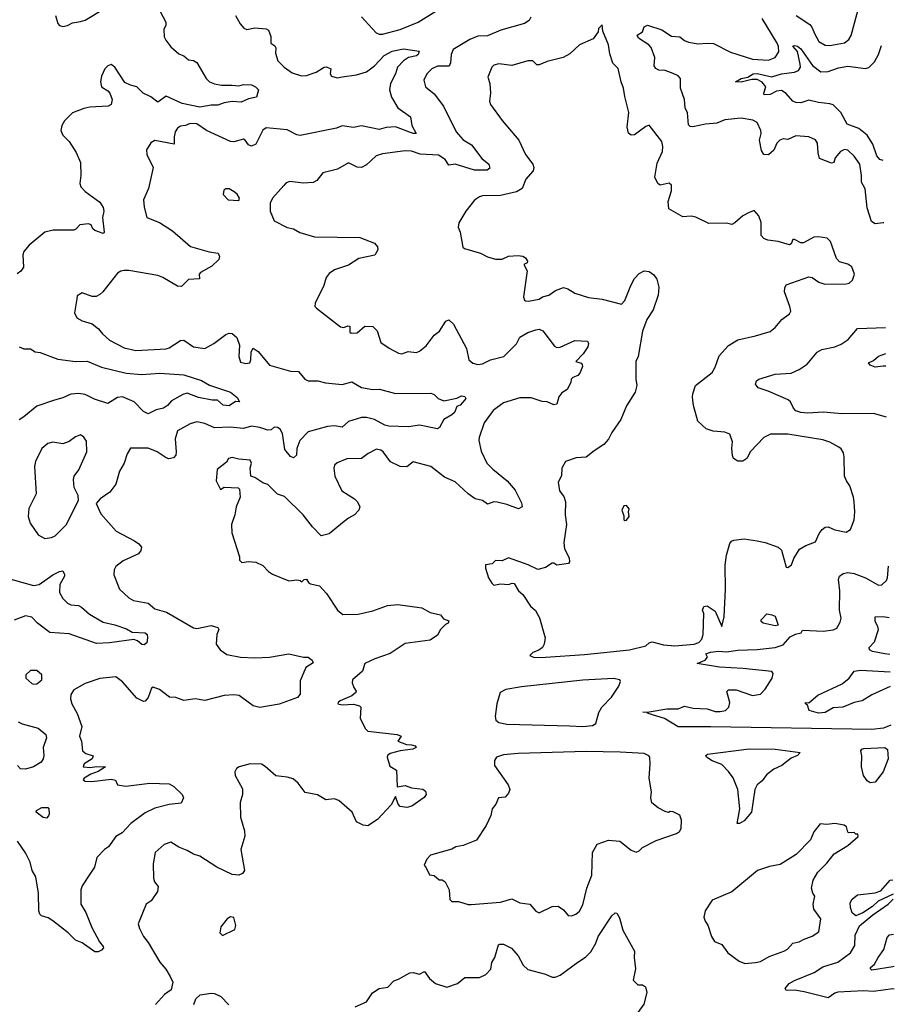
# Model space of a CAD drawing. Extents: x 2056909 to 2160450, y 827444 to 1016825.
# Tile 319 of 501: x 2139029 to 2144444, y 934486 to 940580. Entities that reach past the tile are written whole.
import ezdxf

# ---------------------------------------------------------------- set-up
doc = ezdxf.new("R2010")
doc.units = 0

msp = doc.modelspace()

# ---------------------------------------------------------------- linework, layer by layer
at = {"layer": '0CON10XD'}
for points in [[(2141145, 940597.5), (2141235, 940498.8), (2141255, 940490), (2141275, 940489.4), (2141385, 940520), (2141495.2, 940564.8), (2141715, 940700.5)], [(2143835.8, 940605), (2143920.5, 940550.5), (2143934, 940534), (2143951.2, 940491.2), (2143977.1, 940445), (2144015, 940422.7), (2144045, 940419.1), (2144135, 940435.7), (2144162, 940458), (2144177.4, 940482.6), (2144225.7, 940665)], [(2139897.5, 940635), (2139934.3, 940565), (2139934.2, 940545.8), (2139921.2, 940518.8), (2139924.3, 940474.3), (2139932.7, 940452.7), (2139965, 940411.2), (2140015, 940368), (2140045.5, 940355.5), (2140075, 940332), (2140105, 940327.5), (2140125.5, 940315.5), (2140183.1, 940215), (2140204.2, 940195), (2140235, 940182.1), (2140277.5, 940175), (2140343.9, 940173.9), (2140385, 940170.6), (2140415, 940178.8), (2140465, 940177.3), (2140488.1, 940165), (2140506.7, 940145), (2140495, 940100), (2140445, 940089.2), (2140400.5, 940069.5), (2140345, 940074), (2140294.5, 940065.5), (2140255, 940050), (2140215, 940050), (2140145, 940038.2), (2140035, 940061.1), (2139935, 940107.3), (2139885, 940068.6), (2139841.8, 940101.8), (2139794.3, 940124.3), (2139755, 940164.5), (2139714, 940174), (2139680.2, 940190.2), (2139618, 940285), (2139595, 940302), (2139573.8, 940295), (2139555.7, 940275), (2139535, 940230), (2139528.6, 940195), (2139536.2, 940165), (2139575, 940140), (2139587.1, 940125), (2139601.9, 940085), (2139595.6, 940054.4), (2139575.8, 940044.2), (2139462.5, 940037.5), (2139425, 940030.6), (2139355, 940002.9), (2139305.4, 939954.6), (2139290.6, 939925), (2139284.3, 939895), (2139295.7, 939865.7), (2139335, 939826), (2139378.1, 939758.1), (2139406.3, 939696.4), (2139407.5, 939615), (2139400.3, 939565), (2139407.3, 939545), (2139435, 939516.5), (2139525, 939451.2), (2139546.7, 939416.7), (2139549.4, 939395), (2139541.4, 939355), (2139552.5, 939265), (2139545, 939257.5), (2139495, 939274.2), (2139482.5, 939285), (2139470.6, 939310.6), (2139455, 939317.1), (2139400.3, 939309.7), (2139377.4, 939282.6), (2139363.8, 939276.2), (2139237.1, 939277.1), (2139185, 939264.6), (2139087.8, 939185), (2139054.5, 939145), (2139047.9, 939125), (2139051.6, 939048.4), (2139036.1, 939023.9), (2139013.3, 939006.7)], [(2139251.5, 940605), (2139265, 940556.7), (2139275, 940544), (2139295, 940537.5), (2139325, 940544.3), (2139355, 940560), (2139405, 940568.9), (2139435, 940577.8), (2139565, 940654.3)], [(2140365, 940606.2), (2140394.2, 940554.2), (2140417.3, 940527.3), (2140435, 940519.2), (2140485, 940528.9), (2140555, 940522.5), (2140568.8, 940515), (2140584, 940475), (2140584.2, 940435), (2140607.7, 940417.7), (2140613.8, 940405), (2140612.3, 940372.3), (2140626.2, 940325), (2140666, 940285), (2140715, 940250.6), (2140772.8, 940232.8), (2140805, 940234.5), (2140864, 940255), (2140912.9, 940285), (2140927.8, 940287.8), (2140954.2, 940275), (2140951.9, 940245), (2140960.3, 940230.3), (2140995, 940220.6), (2141025, 940225.6), (2141115, 940239.1), (2141175, 940257.3), (2141225, 940293.3), (2141285, 940358.5), (2141335, 940385.3), (2141405, 940398.9), (2141501.2, 940385), (2141496.2, 940365), (2141485, 940356.2), (2141435, 940346.2), (2141405, 940325.4), (2141366.9, 940285), (2141356.5, 940245), (2141324.4, 940185), (2141318.6, 940145), (2141330.2, 940100.2), (2141370, 940035), (2141448.5, 939978.5), (2141457.5, 939925), (2141482.5, 939875), (2141465, 939874.6), (2141355, 939916.7), (2141296.9, 939913.1), (2141255, 939900.5), (2141145, 939923.6), (2141095, 939911.8), (2141025, 939922.1), (2140989.4, 939909.4), (2140765, 939862.7), (2140745, 939867.1), (2140685, 939898.2), (2140555, 939909.5), (2140533.3, 939896.7), (2140491.2, 939808.8), (2140465, 939796.9), (2140445, 939805.8), (2140425.7, 939835), (2140415, 939839.5), (2140355, 939823.4), (2140335, 939825.8), (2140185, 939893.8), (2140126.1, 939936.1), (2140085, 939937.5), (2140055, 939924.5), (2140025, 939920), (2140005, 939908), (2139991.1, 939885), (2139984.5, 939854.5), (2139985, 939808.8), (2139865, 939831.4), (2139841.3, 939818.7), (2139814, 939775), (2139816.2, 939745), (2139855.9, 939664.1), (2139826.2, 939535), (2139795.8, 939465), (2139799.2, 939419.2), (2139815.7, 939355.7), (2139895, 939324.4), (2139975, 939273.3), (2140086.2, 939176.2), (2140202.1, 939142.1), (2140257.5, 939135), (2140266.2, 939115), (2140261.2, 939095), (2140218.8, 939055), (2140148.8, 939015), (2140140, 939005), (2140143, 938977), (2140075, 938972.9), (2140031.2, 938928.8), (2140005, 938930.8), (2139915, 938984.2), (2139885, 938995.7), (2139705, 939028), (2139675, 939027.5), (2139655, 939024), (2139635, 939011.2), (2139543.8, 938895), (2139525, 938878.8), (2139503, 938867), (2139477, 938867), (2139415, 938890), (2139385, 938870), (2139383, 938853)], [(2142193.3, 940595), (2142182.9, 940575), (2142154.7, 940555.3), (2142006.7, 940515), (2141925, 940480.4), (2141865, 940477.5), (2141815, 940456.2), (2141711.9, 940395), (2141700.5, 940365), (2141696.8, 940313.2), (2141687.1, 940292.9), (2141615, 940291.5), (2141580, 940275), (2141549.4, 940245), (2141531.9, 940205), (2141541.9, 940165), (2141595, 940120), (2141652.3, 940045), (2141730.8, 939885), (2141775, 939836.2), (2141825.3, 939805.3), (2141890.4, 939720.4), (2141934, 939685), (2141938.8, 939661.2), (2141922.4, 939647.6), (2141845, 939648), (2141725, 939685.3), (2141685, 939678.6), (2141663.6, 939715), (2141621.7, 939741.7), (2141507.8, 939747.8), (2141455, 939765.5), (2141415, 939767.9), (2141275, 939750), (2141235, 939737.8), (2141175, 939681.4), (2141145, 939664.4), (2141117.9, 939667.9), (2141065, 939693.8), (2140996.1, 939653.9), (2140905, 939632.5), (2140868, 939585), (2140846.8, 939573.2), (2140785, 939568), (2140701.2, 939578.8), (2140679.2, 939570.8), (2140665, 939553.3)], [(2142215, 936633.1), (2142285, 936634.8), (2142525, 936651.3), (2142805, 936680.4), (2142905, 936703.9), (2142926.7, 936723.3), (2142945, 936730), (2143015, 936711.6), (2143085, 936705.6), (2143204.1, 936714.1), (2143233.3, 936725), (2143252.5, 936745), (2143260.9, 936775), (2143264, 936905), (2143256.7, 936925), (2143265, 936947.5), (2143285, 936952.5), (2143335, 936920), (2143376.7, 936825), (2143390.8, 936885), (2143398, 937055), (2143396.6, 937203.4), (2143403.9, 937266.1), (2143425, 937337.1), (2143435, 937352.4), (2143450.6, 937359.4), (2143515, 937367), (2143595, 937355.2), (2143645, 937344.2), (2143725.5, 937315), (2143745, 937296.5), (2143775, 937192.5), (2143785, 937190), (2143806.2, 937205), (2143821.9, 937245), (2143856.8, 937303.2), (2143895, 937325.8), (2143955, 937348.8), (2143979.1, 937400.9), (2143996, 937425), (2144015, 937439.2), (2144035, 937440.8), (2144075, 937422.9), (2144145, 937408.8), (2144173.3, 937425), (2144196, 937485), (2144200, 937535), (2144196, 937595), (2144192, 937625), (2144167.5, 937695), (2144147.1, 937725), (2144135.8, 937755), (2144134.1, 937874.1), (2144128.3, 937898.3), (2144115, 937923.3), (2144100, 937935), (2144045, 937965.8), (2144000.5, 937979.5), (2143784.5, 938015.5), (2143677.5, 938015), (2143636, 937995), (2143553.6, 937906.4), (2143531.2, 937865), (2143505, 937848.6), (2143475, 937847.1), (2143448.8, 937865), (2143442.1, 937882.1), (2143437.8, 937925), (2143442.9, 937967.1), (2143425.6, 938015.6), (2143395, 938026.9), (2143322.6, 938032.6), (2143277.9, 938047.9), (2143227.1, 938095), (2143201.3, 938191.3), (2143194.5, 938244.5), (2143195.6, 938265), (2143212.9, 938315), (2143315, 938396), (2143335, 938428.8), (2143359.8, 938500.2), (2143416.9, 938563.1), (2143475, 938597.8), (2143583.9, 938623.9), (2143675, 938650), (2143705.5, 938674.5), (2143747.5, 938725), (2143795, 938760), (2143802.5, 938775), (2143796.2, 938805), (2143764.2, 938895), (2143765, 938920), (2143775, 938938.8), (2143915, 938987.5), (2143935, 938984.2), (2143976.2, 938955), (2144012.8, 938942.8), (2144145.9, 938944.1), (2144165, 938950), (2144185, 938967.5), (2144196.7, 939005), (2144181.2, 939051.2), (2144155, 939067.5), (2144105, 939080.8), (2144085, 939101.2), (2144047.7, 939207.7), (2144028.3, 939228.3), (2143975, 939236.2), (2143945, 939234), (2143881.3, 939198.7), (2143865, 939199.5), (2143825, 939220), (2143815, 939218.6), (2143805, 939193.3), (2143794.2, 939185.8), (2143725, 939207.5), (2143660, 939215), (2143636.4, 939226.4), (2143620, 939245), (2143620, 939325), (2143605, 939366.2), (2143575, 939398), (2143540, 939385), (2143505, 939366), (2143456.8, 939323.2), (2143437, 939313), (2143405, 939320), (2143295, 939318), (2143215, 939357.5), (2143185, 939363.8), (2143135, 939360), (2143048.3, 939408.3), (2143043.9, 939453.9), (2143065, 939520), (2143063.3, 939555), (2143048.8, 939568.8), (2142995, 939556.2), (2142980, 939565), (2142960.8, 939605), (2142975, 939692.5), (2143008.9, 939765), (2143010.8, 939795), (2143003.8, 939825), (2142925, 939926.7), (2142905, 939918.8), (2142835, 939867.5), (2142815, 939864.2), (2142797.9, 939877.9), (2142790, 939915), (2142800.6, 940005), (2142774.3, 940105), (2142767.8, 940155), (2142751.9, 940195), (2142735, 940277.5), (2142700.3, 940310.3), (2142681.7, 940368.3), (2142674.3, 940425), (2142638.3, 940508.3), (2142635, 940547.5), (2142613.3, 940525), (2142610, 940505), (2142578.8, 940461.2), (2142495, 940423.3), (2142435, 940369.2), (2142393.7, 940346.3), (2142295, 940321.1), (2142245, 940300), (2142231.2, 940301.2), (2142205, 940324.3), (2142175.5, 940325.5), (2142075, 940297.1), (2141995, 940305.6), (2141965, 940297.5), (2141952, 940285), (2141928, 940225), (2141939.2, 940185), (2141944, 940125), (2141938, 940075), (2141944.2, 940054.2), (2142015.8, 939955), (2142120, 939835), (2142160, 939745), (2142206.5, 939685), (2142212.2, 939665), (2142208.6, 939645), (2142163, 939593), (2142139.2, 939535), (2142105.5, 939514.5), (2142005, 939491.1), (2141895, 939489.4), (2141875, 939484.2), (2141845, 939463.8), (2141790, 939395), (2141747.7, 939322.3), (2141744, 939295), (2141756, 939265), (2141772.5, 939172.5), (2141783.3, 939163.3), (2141882.5, 939135), (2141925, 939112.5), (2141975, 939098.6), (2142015, 939098), (2142054.4, 939115.6), (2142115, 939120.8), (2142143.9, 939116.1), (2142160, 939105), (2142173.3, 939085), (2142170, 939075), (2142150, 939065), (2142171.2, 939025), (2142148.8, 938865), (2142153.3, 938845), (2142160.5, 938840.5), (2142178.3, 938838.3), (2142245, 938850.8), (2142266.3, 938863.7), (2142305, 938874.5), (2142345.4, 938904.6), (2142395, 938921.8), (2142422.5, 938915), (2142465, 938888.2), (2142549.4, 938860.6), (2142635, 938850), (2142755, 938820), (2142775, 938842), (2142811.5, 938935), (2142835, 938978), (2142865, 939009.2), (2142895, 939025.8), (2142925, 939022), (2142955, 939000), (2142973.9, 938973.9), (2142985.7, 938925), (2142981.4, 938875), (2142950.8, 938785), (2142910.6, 938725), (2142885, 938652.5), (2142857.1, 938495), (2142844.4, 938465), (2142843.8, 938355), (2142850, 938315), (2142838.8, 938275), (2142785, 938190), (2142751.4, 938105), (2142694.5, 938025), (2142675, 937984.4), (2142645, 937951.5), (2142585, 937911.8), (2142535, 937873.3), (2142475, 937867.5), (2142407.5, 937845), (2142386.2, 937805), (2142384.1, 937755.9), (2142361.7, 937718.3), (2142371.2, 937665), (2142398.3, 937628.3), (2142408.6, 937595), (2142405.5, 937515), (2142413.5, 937455), (2142397.1, 937345), (2142402, 937305), (2142430.3, 937250.3), (2142432, 937225), (2142425.7, 937214.3), (2142355, 937203.3), (2142335.8, 937215.8), (2142325, 937215.7), (2142285, 937190), (2142236.4, 937176.4), (2142175.9, 937205.9), (2142055, 937248.8), (2142015, 937231.2), (2141975, 937232.5), (2141955, 937211.2), (2141913.3, 937205), (2141912.5, 937185), (2141932, 937125), (2141951.7, 937091.7), (2141965, 937081.2), (2142005, 937089.2), (2142055, 937083.3), (2142077, 937093), (2142090.7, 937090.7), (2142117.5, 937045), (2142143, 937023), (2142190.3, 936950.3), (2142222.4, 936922.4), (2142248, 936878), (2142282, 936755), (2142276.2, 936715), (2142266.2, 936695), (2142243, 936677), (2142205, 936662.5), (2142186.2, 936645), (2142215, 936633.1)], [(2144379.4, 939321.8), (2144375, 939322.5), (2144325, 939315.8), (2144301.7, 939331.7), (2144275.6, 939415), (2144262.6, 939532.6), (2144240, 939575), (2144241.1, 939615), (2144230.6, 939685), (2144195.4, 939735.4), (2144155, 939772.9), (2144135, 939775.5), (2144110, 939765), (2144078, 939725), (2144070, 939695), (2144055, 939691.2), (2143981.5, 939721.5), (2143971.4, 939755), (2143968.9, 939815), (2143955, 939837.1), (2143915, 939854.3), (2143835, 939861.2), (2143785, 939839.2), (2143755, 939842.5), (2143735, 939834.4), (2143715.6, 939815), (2143698.3, 939771.7), (2143665, 939744.4), (2143635.8, 939745.8), (2143620.7, 939769.3), (2143610, 939835), (2143618.9, 939875), (2143617.2, 939895), (2143595, 939943.1), (2143568.5, 939958.5), (2143495, 939970.4), (2143395, 939960.8), (2143345, 939940), (2143275, 939933.3), (2143196.1, 939916.1), (2143179.2, 939919.2), (2143169.4, 939929.4), (2143162.9, 940002.9), (2143148.6, 940035), (2143143.8, 940085), (2143119.1, 940155), (2143120.8, 940215), (2143105, 940232), (2143075, 940247.5), (2143025, 940265.6), (2142985, 940268.1), (2142967.8, 940277.8), (2142957.8, 940295), (2142960.6, 940345), (2142937.6, 940407.6), (2142924.3, 940425), (2142860, 940465), (2142851.5, 940485), (2142885, 940504), (2142895, 940535.8), (2142915, 940546.5), (2143005, 940517.5), (2143065, 940477.5), (2143115, 940474.3), (2143145, 940450.6), (2143170.3, 940440.3), (2143230.2, 940430.2), (2143285, 940435.5), (2143325, 940432.2), (2143429.1, 940379.1), (2143565, 940335.9), (2143665, 940329.4), (2143705.5, 940345), (2143728.2, 940381.8), (2143726.4, 940413.6), (2143718.1, 940435), (2143626.4, 940586.4)], [(2144374.2, 939707.6), (2144353.8, 939715), (2144335, 939736.5), (2144310, 939810), (2144275.3, 939865), (2144225, 939906.2), (2144152.6, 939932.6), (2144112.9, 940005), (2144065, 940051.9), (2144045, 940060), (2143975, 940066.4), (2143915, 940081.9), (2143865, 940065.6), (2143835, 940066.9), (2143815, 940075.8), (2143775, 940124), (2143745, 940141.4), (2143715, 940138.1), (2143675, 940116.2), (2143637.5, 940115), (2143635.6, 940125), (2143648.6, 940165), (2143625, 940192.2), (2143595, 940209.5), (2143560.7, 940209.3), (2143495, 940192.2), (2143460, 940195), (2143495, 940216.5), (2143536.9, 940223.1), (2143569.2, 940245), (2143594.1, 940245.9), (2143685, 940225.3), (2143745, 940244.2), (2143825, 940254.5), (2143851.2, 940265), (2143861.9, 940285), (2143861.5, 940305), (2143843.3, 940383.3), (2143816.2, 940415), (2143825, 940420.8), (2143845, 940415.5), (2143865, 940398.9), (2143937.3, 940297.3), (2143988.1, 940258.1), (2144035, 940259.6), (2144097.6, 940282.4), (2144155, 940293.1), (2144265, 940276.9), (2144285, 940283.8), (2144321.7, 940318.3), (2144346.6, 940365), (2144364.6, 940420.1)], [(2140665, 939553.3), (2140594, 939475), (2140580, 939445), (2140580, 939395), (2140605, 939334), (2140685, 939294), (2140725, 939286), (2140762.4, 939262.4), (2140855, 939235.6), (2141135, 939230.8), (2141225, 939196.7), (2141243.3, 939175), (2141246.7, 939155), (2141228.3, 939121.7), (2141129.1, 939100.9), (2141065, 939061.4), (2140978.3, 939031.7), (2140945, 939008), (2140926.6, 938983.4), (2140911.4, 938935), (2140858.8, 938825), (2140856.7, 938805), (2140866.7, 938795), (2141015, 938678.8), (2141035, 938674.3), (2141060, 938685), (2141073.3, 938683.3), (2141072.5, 938645), (2141081.2, 938638.8), (2141117.4, 938642.6), (2141165, 938684), (2141215, 938680), (2141242, 938655), (2141265, 938581.2), (2141315.9, 938545.9), (2141375, 938516), (2141395, 938512), (2141434.3, 938525.7), (2141485, 938520.8), (2141505, 938529.2), (2141545, 938560.8), (2141595, 938627.5), (2141627.9, 938652.1), (2141667, 938713), (2141685, 938722.5), (2141714.4, 938695), (2141795.4, 938545.4), (2141808.6, 938475), (2141835, 938454.3), (2141865, 938445.6), (2141895, 938450.6), (2141944.7, 938475.3), (2142025.8, 938495), (2142105.3, 938574.7), (2142125.8, 938615), (2142175, 938644.4), (2142225, 938661.1), (2142245, 938664.2), (2142267.5, 938655), (2142339.4, 938559.4), (2142355, 938551.4), (2142375, 938552.9), (2142465, 938594.2), (2142545, 938590), (2142550, 938575), (2142545.5, 938554.5), (2142517.3, 938512.7), (2142472.5, 938465), (2142505, 938453.3), (2142511.2, 938445), (2142513.3, 938433.3), (2142497.4, 938392.6), (2142485, 938377.5), (2142452.5, 938365), (2142442.5, 938355), (2142441.2, 938335), (2142418.8, 938291.2), (2142385, 938271.2), (2142366, 938245), (2142355, 938200), (2142335, 938196.7), (2142293.9, 938213.9), (2142263.3, 938216.7), (2142195, 938238.6), (2142125, 938238.9), (2142025, 938209.5), (2141959.6, 938160.4), (2141903.6, 938085), (2141872.9, 937995), (2141870.8, 937975), (2141885, 937910), (2141921.1, 937835), (2141957.3, 937797.3), (2142046.7, 937726.7), (2142097.4, 937667.4), (2142135, 937590), (2142138.8, 937565), (2142117.1, 937552.9), (2142045, 937580), (2141985, 937594.4), (2141963.6, 937596.4), (2141925, 937582), (2141894.2, 937604.2), (2141848.8, 937615), (2141805.8, 937645), (2141725, 937719.2), (2141658, 937748), (2141574.3, 937814.3), (2141465, 937844), (2141426.5, 937813.5), (2141384.5, 937814.5), (2141325, 937842.5), (2141280, 937905), (2141265, 937915.7), (2141238.3, 937921.7), (2141186.7, 937895), (2141145, 937864), (2141055, 937862.9), (2140995, 937838), (2140978.1, 937821.9), (2140974.4, 937805), (2140979.4, 937755), (2141022.9, 937665), (2141102, 937615), (2141120, 937595), (2141133.8, 937565), (2141128.8, 937545), (2141101.2, 937515), (2141064.5, 937495.5), (2141028, 937465), (2140945, 937398), (2140895, 937386.2), (2140840.9, 937440.9), (2140784.2, 937515), (2140668.8, 937628.8), (2140625, 937644), (2140565, 937702.9), (2140534.4, 937714.4), (2140485, 937747.5), (2140460, 937755), (2140456.7, 937805), (2140464, 937835), (2140455, 937853.3), (2140385, 937860), (2140345, 937871.2), (2140322.5, 937865), (2140309.3, 937840.7), (2140251.2, 937795), (2140246.1, 937726.1), (2140273, 937673), (2140295, 937687.5), (2140381.7, 937681.7), (2140390, 937675), (2140393.8, 937625), (2140369.2, 937565), (2140360.8, 937515), (2140340, 937455), (2140342.5, 937405), (2140390, 937255), (2140390, 937235), (2140405, 937220), (2140445, 937226.2), (2140491.7, 937221.7), (2140535, 937201.2), (2140570, 937165), (2140595, 937148.8), (2140695, 937107.5), (2140745, 937112.5), (2140765, 937110), (2140775, 937100), (2140790, 937115), (2140805, 937116.7), (2140817, 937097), (2140829.3, 937089.3), (2140885, 937076.7), (2140927.9, 937027.9), (2140996, 936925), (2141028.8, 936898.8), (2141125, 936900.5), (2141215, 936921.8), (2141305, 936953.8), (2141370.9, 936960.9), (2141519.1, 936939.1), (2141570.2, 936910.2), (2141635, 936896), (2141652.7, 936872.7), (2141685, 936860), (2141682.5, 936845), (2141665, 936836.7), (2141633.6, 936806.4), (2141615, 936770), (2141569.5, 936740.5), (2141415, 936720), (2141322.4, 936657.6), (2141226.7, 936623.3), (2141165.6, 936595), (2141151.4, 936548.6), (2141090, 936495), (2141088.1, 936475), (2141096.6, 936446.6), (2141111.2, 936425), (2141110, 936415), (2141084.6, 936395.4), (2141012.5, 936365), (2141000, 936355), (2140997.5, 936345), (2141025, 936339.2), (2141095, 936343.6), (2141133.2, 936333.2), (2141140, 936325), (2141137.5, 936255), (2141170.6, 936190.6), (2141185, 936175.6), (2141366.7, 936155), (2141390, 936145), (2141370, 936115), (2141423.2, 936093.2), (2141455, 936092.5), (2141477.5, 936085), (2141482.5, 936075), (2141462.5, 936065), (2141385, 936054.6), (2141322.2, 936037.8), (2141306, 936025), (2141304.3, 936015), (2141319.7, 935959.7), (2141361.2, 935935), (2141365, 935832.5), (2141415, 935840), (2141455, 935825.8), (2141525, 935817.1), (2141542, 935805), (2141546.2, 935785), (2141533.2, 935766.8), (2141457.6, 935712.4), (2141425, 935704.5), (2141385, 935710), (2141372.2, 935725), (2141355, 935772.5), (2141329.5, 935720.5), (2141245, 935630), (2141185, 935591.2), (2141155, 935594.2), (2141115, 935616.2), (2141086.7, 935675), (2141005, 935748), (2140975, 935757.1), (2140925, 935752.5), (2140871.7, 935781.7), (2140796.2, 935796.2), (2140752, 935855), (2140721.3, 935881.3), (2140685, 935892.2), (2140615, 935900.5), (2140548.7, 935958.7), (2140525, 935972.5), (2140455.3, 935975.3), (2140386.7, 935955), (2140371.2, 935945), (2140360, 935925), (2140362.3, 935902.3), (2140409.3, 935819.3), (2140408.6, 935785), (2140394.4, 935734.4), (2140395.6, 935645), (2140420.7, 935560.7), (2140423, 935527), (2140398.1, 935445), (2140420, 935315), (2140408, 935295), (2140384.6, 935285.4), (2140345, 935289.6), (2140248.6, 935335), (2140145, 935402.1), (2140105, 935414.7), (2140065, 935438.8), (2140015, 935457.8), (2139965, 935488.8), (2139924.3, 935475.7), (2139868, 935425), (2139854.4, 935355), (2139856.4, 935266.4), (2139863.8, 935243.8), (2139886.7, 935215), (2139882.5, 935185), (2139843, 935127), (2139812.5, 935105), (2139762.5, 934985), (2139770, 934955), (2139795.6, 934905), (2139825, 934868), (2139896.4, 934746.4), (2139934.4, 934704.4), (2139960.7, 934659.3), (2139976.1, 934623.9), (2139966.2, 934575), (2139925, 934546.7), (2139869.2, 934485)], [(2140385, 939460), (2140390, 939475), (2140375, 939500), (2140357.5, 939515), (2140325, 939532.5), (2140305, 939532.5), (2140292.5, 939525), (2140288.3, 939498.3), (2140320, 939465), (2140385, 939460)], [(2139383, 938853), (2139367.5, 938765), (2139383.3, 938735), (2139416.1, 938716.1), (2139476.7, 938696.7), (2139516.9, 938666.9), (2139540.8, 938635), (2139585, 938595.7), (2139675, 938549.1), (2139747.6, 938532.4), (2139935, 938543.3), (2139955, 938548.6), (2140025, 938594.2), (2140045, 938595.8), (2140105, 938556), (2140175, 938545.6), (2140230, 938575), (2140305, 938632), (2140325, 938638.8), (2140345, 938636.7), (2140372.5, 938612.5), (2140390, 938565), (2140386.2, 938495), (2140395, 938460), (2140428.3, 938451.7), (2140453.9, 938456.1), (2140460.8, 938475), (2140461.5, 938525), (2140475, 938546.7), (2140505, 938526.7), (2140575, 938440.8), (2140705, 938405.6), (2140755, 938402.9), (2140794.3, 938355), (2140815, 938345.5), (2140875.3, 938345.3), (2140922.2, 938332.2), (2141025, 938321.8), (2141085, 938339.4), (2141145, 938303.3), (2141215, 938292.1), (2141257, 938293), (2141355, 938266.5), (2141575, 938268.8), (2141595, 938260), (2141620, 938235), (2141655, 938222), (2141735, 938236.7), (2141765, 938251.2), (2141785, 938248.8), (2141790, 938235), (2141785, 938226.7), (2141755.4, 938194.6), (2141735, 938186), (2141720.3, 938149.7), (2141705, 938134), (2141653.8, 938105), (2141627.5, 938055), (2141615, 938047.5), (2141505, 938071.1), (2141435, 938060), (2141315, 938063.4), (2141290.3, 938070.3), (2141225.9, 938105.9), (2141175, 938118.6), (2141145, 938118.6), (2141065, 938093.1), (2141025, 938057.5), (2140977.2, 938067.2), (2140935, 938062.7), (2140815, 938028.5), (2140762.5, 937975), (2140745.4, 937925), (2140742.2, 937885), (2140725, 937867.5), (2140705, 937875.8), (2140669.6, 937919.6), (2140655, 938018.8), (2140640.6, 938045), (2140625, 938056.9), (2140605, 938058.6), (2140585, 938042.5), (2140565, 938039.2), (2140515, 938056.8), (2140465, 938063.2), (2140415, 938049.7), (2140331.4, 938058.6), (2140235, 938054.5), (2140175, 938080.5), (2140125, 938091.9), (2140085, 938078.8), (2140005, 938036.2), (2139991.8, 937985), (2139998.5, 937905), (2139994.6, 937885.4), (2139981.2, 937868.8), (2139952.9, 937862.9), (2139935, 937868.5), (2139879.2, 937905), (2139825, 937927.8), (2139715, 937928), (2139695, 937893.3), (2139676.5, 937835), (2139647.8, 937785), (2139624.3, 937705), (2139586, 937655), (2139526.7, 937615), (2139503.3, 937585), (2139532.1, 937522.1), (2139626, 937415), (2139739.2, 937355), (2139767.5, 937335), (2139782.5, 937315), (2139778.8, 937295), (2139765, 937273.8), (2139668.8, 937231.2), (2139623.8, 937195), (2139614.2, 937175), (2139612.5, 937145), (2139646, 937055), (2139705, 937000.8), (2139733.8, 936985), (2139825, 936969.4), (2139865, 936933.5), (2139937.7, 936912.3), (2140105, 936815.6), (2140125, 936812.2), (2140215, 936829.6), (2140255, 936819.2), (2140261.4, 936805), (2140249.4, 936775), (2140244.4, 936715), (2140269.3, 936679.3), (2140311.5, 936651.5), (2140395, 936634.5), (2140485, 936630.9), (2140575.5, 936634.5), (2140695, 936654.3), (2140785, 936634), (2140815, 936633.8), (2140840, 936615), (2140845, 936600), (2140800, 936570), (2140765, 936487.5), (2140765.8, 936405), (2140749.4, 936385), (2140635, 936343.6), (2140515, 936324), (2140475, 936333.5), (2140404, 936385), (2140386.7, 936396.7), (2140355, 936402), (2140295, 936397.1), (2140175, 936366.2), (2140115, 936377.5), (2140045, 936366.5), (2139995, 936385.9), (2139956.9, 936386.9), (2139895, 936434.4), (2139855, 936448.8), (2139845, 936442.5), (2139825, 936384), (2139805, 936362.5), (2139795, 936360), (2139755, 936381.2), (2139665, 936481.2), (2139625, 936512.5), (2139525, 936502), (2139435, 936471.2), (2139365, 936433.3), (2139346.1, 936403.9), (2139344.1, 936375.9), (2139352.5, 936345), (2139385.7, 936285), (2139414.2, 936205), (2139399.2, 936145), (2139410.8, 936115), (2139418.8, 936055), (2139437.5, 936037.5), (2139483, 936023), (2139476.7, 936005), (2139427.5, 935975), (2139422.5, 935955), (2139465, 935952), (2139505, 935957.5), (2139560, 935955), (2139515, 935926.2), (2139469.7, 935910.3), (2139427.5, 935885), (2139422.5, 935875), (2139435, 935867.5), (2139475, 935864.3), (2139595, 935879.2), (2139623, 935873), (2139635, 935843.8), (2139685.8, 935835.8), (2139835, 935855.6), (2139955, 935851.4), (2139983.3, 935835), (2140034, 935785), (2140044, 935765), (2140028.8, 935731.2), (2139955, 935722.7), (2139865, 935700.8), (2139805, 935670.5), (2139717.1, 935605), (2139662.7, 935547.3), (2139624.6, 935525.4), (2139578.7, 935461.3), (2139553.8, 935445), (2139506.2, 935395), (2139491.4, 935335), (2139455, 935278.8), (2139415, 935220), (2139407.1, 935195), (2139407.5, 935105), (2139437.5, 935055), (2139475, 934961.2), (2139523, 934873), (2139546.2, 934845), (2139548.8, 934835), (2139535, 934821.2), (2139515, 934811.2), (2139495, 934811.2), (2139415, 934865.7), (2139375, 934883.1), (2139328.5, 934928.5), (2139235, 935001.9), (2139205, 935021.4), (2139164.5, 935034.5), (2139154.5, 935044.5), (2139147.1, 935065), (2139145.5, 935174.5), (2139128.9, 935275), (2139105.3, 935315.3), (2139093.1, 935365), (2139065, 935423.3), (2139015, 935496)], [(2144395.7, 938119.3), (2144315, 938142.3), (2144118.5, 938141.5), (2144005, 938150), (2143905.5, 938145.5), (2143865, 938148.6), (2143835, 938160), (2143820, 938175), (2143800, 938215), (2143786.2, 938226.2), (2143661.7, 938281.7), (2143600.6, 938300.6), (2143583.3, 938325), (2143590, 938345), (2143604.5, 938355.5), (2143705, 938385.6), (2143805, 938391.9), (2143855, 938415.6), (2143905, 938448.6), (2143967, 938523), (2143995, 938537.8), (2144075.4, 938554.6), (2144115, 938571.1), (2144158.5, 938601.5), (2144215, 938668.6), (2144388.2, 938674.6)], [(2139025, 938554.3), (2139055, 938542.5), (2139095, 938542.5), (2139124.5, 938524.5), (2139155, 938520), (2139265, 938478.8), (2139375, 938464.7), (2139447.1, 938467.1), (2139535, 938428.4), (2139687.7, 938392.3), (2139785, 938383.2), (2139897.1, 938392.9), (2140045, 938381.8), (2140155, 938346.7), (2140205, 938317.5), (2140333.3, 938275), (2140375, 938242.5), (2140390, 938215), (2140365, 938217.5), (2140325, 938190.5), (2140288.6, 938195), (2140254.1, 938224.1), (2140220, 938225), (2140135, 938242.3), (2140065, 938267.5), (2140039.5, 938260.5), (2139969.6, 938220.4), (2139945, 938192), (2139918.9, 938175), (2139874.7, 938165.3), (2139825, 938141.1), (2139795, 938155.6), (2139737.8, 938215), (2139665, 938245.4), (2139635, 938242.1), (2139575, 938204.6), (2139491.3, 938231.3), (2139435, 938259.3), (2139395, 938267.1), (2139345, 938263.1), (2139295, 938239.6), (2139245, 938225.6), (2139135, 938187.5), (2139055, 938121.4), (2139025, 938104.2)], [(2144391.4, 938434.5), (2144375, 938436), (2144325, 938429.5), (2144295, 938440.8), (2144284.4, 938455.6), (2144315, 938470), (2144345, 938497.7), (2144390.4, 938513.5)], [(2139185, 937370), (2139225, 937374.2), (2139248.8, 937385), (2139317.3, 937452.7), (2139393.8, 937605), (2139390, 937635), (2139366.2, 937685), (2139362, 937735), (2139366.2, 937755), (2139395, 937793.3), (2139445.6, 937905), (2139441.7, 937971.7), (2139425, 937996.2), (2139405, 938010), (2139375, 937999.2), (2139335, 937970), (2139295, 937955.7), (2139235, 937964.4), (2139202.6, 937957.4), (2139165, 937926.2), (2139126.2, 937845), (2139120.8, 937815), (2139130.8, 937645), (2139084.5, 937555.5), (2139081.2, 937505), (2139093, 937463), (2139142.3, 937392.3), (2139185, 937370)], [(2142775, 937480), (2142785, 937482.5), (2142802.5, 937505), (2142797.5, 937535), (2142801.7, 937551.7), (2142785, 937572.5), (2142768.3, 937571.7), (2142756.7, 937545), (2142769.3, 937509.3), (2142770, 937485), (2142775, 937480)], [(2144421.5, 936214.3), (2144376.7, 936195), (2144305, 936186.6), (2143307, 936203), (2143105, 936202.8), (2143020.8, 936255), (2142920, 936285), (2142912.5, 936292.5), (2142887.5, 936295), (2142925.6, 936295.6), (2143035, 936314.7), (2143105, 936315.6), (2143145, 936330.8), (2143198, 936318), (2143284.6, 936314.6), (2143335, 936298.8), (2143365, 936298.5), (2143398, 936305), (2143419.5, 936325), (2143424.5, 936355), (2143407.3, 936422.7), (2143417.8, 936432.2), (2143465, 936431.5), (2143565, 936397.5), (2143615, 936405.6), (2143645, 936435.7), (2143687.3, 936505), (2143694.5, 936534.5), (2143685.8, 936545), (2143505, 936565.2), (2143362.3, 936572.3), (2143223.3, 936595), (2143272.5, 936615), (2143287.5, 936635), (2143277.5, 936655), (2143306.7, 936665), (2143355, 936672.3), (2143405, 936667.7), (2143475, 936678.5), (2143595, 936682.1), (2143705.2, 936694.8), (2143755, 936711.2), (2143798.7, 936761.3), (2143832.7, 936777.3), (2143867.5, 936785), (2143875, 936802.5), (2144006.1, 936796.1), (2144065, 936804.6), (2144088.6, 936815), (2144109.4, 936850.6), (2144114.5, 936875), (2144104.6, 936925), (2144105.4, 937045), (2144098.1, 937115), (2144105, 937136.2), (2144126.9, 937153.1), (2144155, 937158.9), (2144195, 937151.8), (2144266, 937125), (2144345, 937080), (2144367, 937083), (2144395, 937108.8), (2144402.5, 937125), (2144408.2, 937198.5)], [(2138944.6, 937124.6), (2139115, 937077.8), (2139148.8, 937085), (2139235, 937144.4), (2139275, 937165.7), (2139295, 937168), (2139306.9, 937146.9), (2139305.7, 937135), (2139278.2, 937085), (2139274.6, 937034.6), (2139297, 936997), (2139325, 936967.8), (2139345, 936957.9), (2139393.4, 936953.4), (2139412.5, 936945), (2139460.5, 936900.5), (2139545, 936850.5), (2139618.8, 936835), (2139689.8, 936809.8), (2139725, 936790), (2139805.3, 936785.3), (2139818, 936775), (2139821.2, 936755), (2139817, 936723), (2139798.8, 936711.2), (2139785, 936713.3), (2139757.5, 936735), (2139735, 936743.3), (2139585, 936722.7), (2139505, 936719.6), (2139335, 936779.1), (2139215, 936786.5), (2139138.2, 936845), (2139105, 936882.1), (2139065, 936890.9), (2138995.4, 936864.6)], [(2143705, 936828), (2143632.5, 936845), (2143620, 936855), (2143620, 936865), (2143655, 936902.5), (2143686.4, 936896.4), (2143705, 936887.5), (2143725, 936833.3), (2143705, 936828)], [(2144415.6, 936651.8), (2144385, 936655.2), (2144309.4, 936669.4), (2144290.9, 936680.9), (2144288.9, 936695), (2144321.5, 936728.5), (2144345.6, 936805), (2144342.2, 936825), (2144325.5, 936855), (2144325.9, 936884.1), (2144375, 936885.4), (2144412.5, 936879.6)], [(2139115, 936467.5), (2139135, 936470), (2139166.7, 936495), (2139166, 936525), (2139135, 936552.5), (2139095, 936552.5), (2139066.7, 936525), (2139066.7, 936505), (2139105, 936472.5), (2139115, 936467.5)], [(2144418.3, 936452.5), (2144305, 936401.8), (2144245, 936364.3), (2144195, 936354.2), (2144124.1, 936325.9), (2144065, 936320.8), (2144015, 936292.9), (2143975, 936287.8), (2143917.5, 936305), (2143906.7, 936336.7), (2143893.3, 936345), (2143893.3, 936355), (2143915, 936352.5), (2143970.9, 936399.1), (2144121.4, 936468.6), (2144164.4, 936505), (2144195, 936548.8), (2144235, 936554.3), (2144417, 936544.8)], [(2142515, 936205.2), (2142575, 936211.8), (2142595.6, 936225), (2142615, 936292), (2142633.6, 936325), (2142692.3, 936387.7), (2142739.1, 936455), (2142747.8, 936485), (2142744.2, 936495), (2142705, 936501.7), (2142515, 936491.6), (2142135, 936450.9), (2142038.8, 936435), (2142004.5, 936415.5), (2141982.5, 936345), (2141972.9, 936267.1), (2141977.5, 936245), (2141995, 936230), (2142045, 936220.8), (2142435, 936210.2), (2142515, 936205.2)], [(2139018.6, 936235), (2139045, 936221.8), (2139143.8, 936195), (2139191.4, 936155), (2139194.4, 936135), (2139174.5, 936075), (2139178.5, 936025), (2139174.5, 936005), (2139161.2, 935985), (2139114.5, 935955), (2139065, 935941.5), (2139033.7, 935943.7), (2139015, 935964.3)], [(2142445, 935034), (2142472.5, 935045), (2142495, 935063.3), (2142515, 935102.5), (2142540.6, 935205), (2142570.5, 935285), (2142575.5, 935425), (2142605, 935478.1), (2142675, 935501.9), (2142745, 935495.7), (2142815, 935439.4), (2142845, 935428), (2142864.1, 935435.9), (2142885, 935457.5), (2142969.3, 935500.7), (2143095, 935543.3), (2143113.9, 935556.1), (2143123.8, 935575), (2143125.8, 935625.8), (2143115.9, 935655.9), (2143075, 935677.5), (2143055, 935680), (2143045, 935672.5), (2143025, 935680), (2142981.2, 935701.2), (2142943.2, 935733.2), (2142936.7, 935765), (2142940.7, 935800.7), (2142926.2, 935885), (2142932.5, 935975), (2142930.8, 936015), (2142924.5, 936024.5), (2142895, 936038.7), (2142747.2, 936047.2), (2142535, 936051), (2142115, 936039), (2142025, 936030.2), (2141980, 936015), (2141968, 935995), (2141968, 935965), (2142053.3, 935845), (2142062.5, 935815), (2142056.1, 935793.9), (2142035, 935767.5), (2141993.3, 935765), (2141976, 935725), (2141954.4, 935695), (2141945.6, 935655), (2141917.5, 935592.5), (2141857, 935503), (2141775, 935470), (2141728.3, 935461.7), (2141703.9, 935446.1), (2141571.7, 935408.3), (2141550, 935385), (2141533, 935347), (2141545, 935330), (2141565, 935287.5), (2141595, 935282.5), (2141625, 935257.5), (2141645, 935256.7), (2141662.5, 935245), (2141687.5, 935195), (2141692.5, 935135), (2141705, 935122.5), (2141745, 935122.5), (2141805, 935103.8), (2141825, 935104), (2142005, 935118.1), (2142075, 935138.6), (2142125, 935114.3), (2142186.5, 935106.5), (2142225, 935063.3), (2142245, 935053.3), (2142325, 935092.5), (2142363, 935093), (2142395, 935070), (2142425, 935036.7), (2142445, 935034)], [(2143485, 935604.3), (2143470, 935605), (2143487.5, 935695), (2143474.6, 935814.6), (2143445, 935888.8), (2143417.8, 935927.8), (2143375, 935970), (2143315, 935992.5), (2143280, 936015), (2143276.7, 936025), (2143287.5, 936035), (2143545, 936067.1), (2143705, 936065.2), (2143860, 936045), (2143843.3, 936025), (2143805, 936010), (2143746.6, 935963.4), (2143698.7, 935941.3), (2143653.2, 935906.8), (2143625, 935869.4), (2143594.4, 935845), (2143580, 935815), (2143559.1, 935675), (2143515, 935620.8), (2143485, 935604.3)], [(2144295, 935856.7), (2144275, 935870), (2144252.4, 935902.4), (2144241.1, 935955), (2144243.6, 936023.6), (2144236.9, 936055), (2144242.5, 936065), (2144255, 936068.5), (2144385.9, 936075.9), (2144402.4, 936062.4), (2144405.4, 936004.6), (2144374.4, 935925), (2144325, 935861.2), (2144295, 935856.7)], [(2139195, 935638), (2139175, 935642.9), (2139130, 935675), (2139133.8, 935685), (2139166.2, 935705), (2139203.5, 935703.5), (2139210, 935695), (2139210.6, 935665), (2139208.1, 935651.9), (2139195, 935638)], [(2143518.3, 934738.3), (2143585, 934744.3), (2143615, 934751.9), (2143668.3, 934781.7), (2143758.8, 934815), (2143782, 934828), (2143815, 934863.8), (2143855, 934872), (2143885, 934890), (2143935, 934907.1), (2143975.6, 934934.4), (2143988.6, 935015), (2143945.6, 935075), (2143942.2, 935105), (2143952, 935155), (2143938.8, 935175), (2143930.8, 935205), (2143942, 935255), (2143969.2, 935305), (2144025, 935358.8), (2144071.7, 935418.3), (2144155, 935468.8), (2144220, 935525), (2144218.3, 935538.3), (2144205, 935540), (2144195, 935550), (2144165, 935547.5), (2144155, 935552.5), (2144147.5, 935585), (2144133.9, 935593.9), (2144075, 935606), (2144025, 935600), (2143985, 935603.3), (2143945.7, 935554.3), (2143925.8, 935504.2), (2143835.9, 935414.1), (2143737.7, 935352.3), (2143671.7, 935338.3), (2143597.5, 935315), (2143437.6, 935182.4), (2143315, 935130), (2143273.3, 935065), (2143263.9, 935026.1), (2143271.7, 935001.7), (2143290, 934975), (2143311.2, 934905), (2143330, 934875), (2143375, 934856.7), (2143413.8, 934805), (2143482.3, 934752.3), (2143518.3, 934738.3)], [(2144435.7, 935167), (2144344.5, 935125.5), (2144309.3, 935090.7), (2144248.7, 935051.3), (2144205, 935034.6), (2144182.6, 935052.6), (2144172.1, 935085), (2144169.4, 935115), (2144183.7, 935136.3), (2144215.5, 935164.5), (2144324.4, 935175.6), (2144361.2, 935188.8), (2144418.8, 935255), (2144434.5, 935257.5)], [(2144443.7, 934579.8), (2144435, 934582.1), (2144315, 934566.2), (2144255, 934569.2), (2144095, 934561.6), (2144074.8, 934555.2), (2144033.6, 934526.4), (2143885, 934563.3), (2143825, 934572.7), (2143775, 934570.8), (2143768, 934585), (2143792, 934615), (2143825, 934634.3), (2143947.6, 934682.4), (2144001.6, 934718.4), (2144095, 934746.2), (2144173.1, 934805), (2144198.9, 934851.1), (2144201.8, 934915), (2144228.4, 934971.6), (2144310.4, 935039.6), (2144405.6, 935105), (2144436.1, 935137)], [(2140285, 934912.5), (2140360.7, 934949.3), (2140366.1, 934973.9), (2140355, 935022.5), (2140335, 935026.7), (2140312.5, 935015), (2140273.3, 934965), (2140268.3, 934928.3), (2140285, 934912.5)], [(2141105, 934470.8), (2141175, 934502.5), (2141213, 934557), (2141255, 934584), (2141308.1, 934591.9), (2141345, 934631.9), (2141375, 934641.4), (2141445, 934681.4), (2141465, 934682.9), (2141505, 934673.3), (2141535, 934689.2), (2141565, 934646.7), (2141603.3, 934615), (2141673, 934593), (2141740, 934615), (2141785, 934653.1), (2141875, 934651.2), (2141915, 934670.8), (2141945, 934703.8), (2141951.9, 934745), (2141970.8, 934775), (2141992.5, 934855), (2142001.7, 934858.3), (2142025, 934858.8), (2142074.4, 934834.4), (2142115, 934786), (2142145, 934728), (2142175, 934702.5), (2142285, 934672), (2142325, 934653.8), (2142345, 934654.2), (2142375, 934665.8), (2142484, 934746), (2142531.2, 934778.8), (2142565, 934811.4), (2142596.4, 934865), (2142610.5, 934905), (2142695, 935033.3), (2142715, 935053.3), (2142725, 935050), (2142742.1, 935022.1), (2142763.3, 934945), (2142834.2, 934815), (2142832.2, 934775), (2142842.2, 934705), (2142827.5, 934635), (2142855, 934606.7), (2142885, 934606), (2142903.8, 934595), (2142911.7, 934558.3), (2142892.6, 934487.4), (2142855.5, 934434.5)], [(2144441.8, 934720.8), (2144435, 934718.8), (2144305, 934696.7), (2144295.6, 934705), (2144295.6, 934715), (2144320, 934735), (2144343.3, 934776.7), (2144379.4, 934825), (2144400.3, 934899.7), (2144413.3, 934916.7), (2144439.1, 934919.6)], [(2140106.2, 934485), (2140119.3, 934520.7), (2140145.9, 934544.1), (2140214.1, 934555.9), (2140235, 934553.8), (2140273.8, 934533.8), (2140323.8, 934483.8)]]:
    msp.add_lwpolyline(points, dxfattribs=at)

doc.saveas('drawing.dxf')
